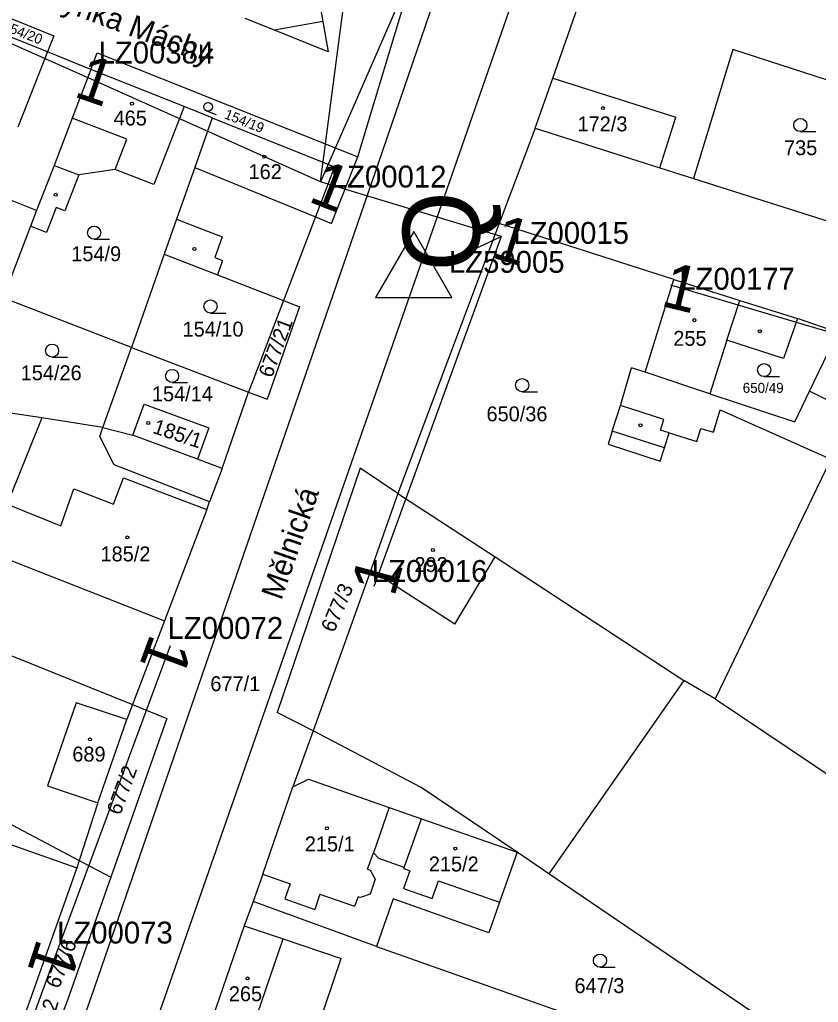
# Model space of a CAD drawing. Extents: x -738131 to -734179, y -1033447 to -1030078.
# Drawn here: x -736144.6 to -736053.5, y -1032442 to -1032329.9 of the extents above; entities that cross this region are included whole.
import ezdxf

# ---------------------------------------------------------------- set-up
doc = ezdxf.new("R2010")
doc.units = 0
for name, color, linetype in [('ftf_2010', 7, 'Continuous'), ('ftf_2050', 7, 'Continuous'), ('ftf_2080', 7, 'Continuous'), ('ftf_2240', 7, 'Continuous'), ('ftf_3010', 7, 'Continuous'), ('ftf_3010_ftf_3010_gtda_3015_gtda_3015_1', 7, 'Continuous'), ('ftf_3260', 7, 'Continuous'), ('ftf_3260_ftf_3260_gtda_3265_gtda_3265_1', 7, 'Continuous'), ('ftf_nu', 7, 'Continuous'), ('Vrstva 1', 7, 'Continuous'), ('Vrstva 2', 7, 'Continuous'), ('Vrstva 3', 7, 'Continuous'), ('Vrstva 4', 7, 'Continuous'), ('Vrstva 5', 7, 'Continuous'), ('Vrstva 7', 7, 'Continuous')]:
    doc.layers.add(name, color=color, linetype=linetype)

msp = doc.modelspace()

# ---------------------------------------------------------------- linework, layer by layer
at = {"layer": 'ftf_2010'}
for points in [[(-736070.38, -1032360.15), (-736015.89, -1032376.33)], [(-736127.45, -1032401.33), (-736140.32, -1032436.02)], [(-736140.32, -1032436.02), (-736152.22, -1032468.46)]]:
    msp.add_lwpolyline(points, dxfattribs=at)
at = {"layer": 'ftf_2050'}
for points in [[(-736110.31, -1032348.41), (-736105.13, -1032308.95)], [(-736093.72, -1032310.39), (-736110.31, -1032348.41)], [(-736137.15, -1032336.37), (-736165.48, -1032323.8)], [(-736110.31, -1032348.41), (-736137.15, -1032336.37)], [(-736089.68, -1032354.65), (-736110.31, -1032348.41)], [(-736089.68, -1032354.65), (-736104.23, -1032394.57)]]:
    msp.add_lwpolyline(points, dxfattribs=at)
at = {"layer": 'ftf_2080'}
msp.add_lwpolyline([(-736096.52, -1032357.84), (-736089.68, -1032354.65)], dxfattribs=at)
at = {"layer": 'ftf_2240'}
msp.add_lwpolyline([(-736104.02, -1032361.6), (-736095.31, -1032361.6), (-736099.66, -1032354.06)], close=True, dxfattribs=at)
at = {"layer": 'Vrstva 1'}
for points in [[(-736074.55, -1032287.92), (-736095.36, -1032347.72)], [(-736112.79, -1032315.2), (-736110.05, -1032330.11)], [(-736094.9, -1032320.5), (-736103.73, -1032346.3)], [(-736106.06, -1032345.56), (-736099.48, -1032323.71)], [(-736083.81, -1032336.57), (-736079.73, -1032324.94)], [(-736149.61, -1032328.18), (-736140.75, -1032331.73)], [(-736141.48, -1032333.58), (-736150.34, -1032330.04)], [(-736115.55, -1032331.09), (-736118.89, -1032329.75)], [(-736110.05, -1032330.11), (-736109.42, -1032333.55)], [(-736109.42, -1032333.55), (-736115.55, -1032331.09)], [(-736140.75, -1032331.73), (-736141.48, -1032333.58)], [(-736136.5, -1032335.57), (-736141.48, -1032333.58)], [(-736136.5, -1032335.57), (-736135.78, -1032333.69)], [(-736135.78, -1032333.69), (-736106.06, -1032345.56)], [(-736063.27, -1032333.31), (-736067.74, -1032348.01)], [(-736044.34, -1032339.43), (-736063.27, -1032333.31)], [(-736136.5, -1032335.57), (-736138.64, -1032341.13)], [(-736125.87, -1032339.81), (-736136.5, -1032335.57)], [(-736085.82, -1032342.28), (-736083.81, -1032336.57)], [(-736083.81, -1032336.57), (-736069.78, -1032341.03)], [(-736125.87, -1032339.81), (-736129.34, -1032348.71)], [(-736122.66, -1032341.09), (-736125.87, -1032339.81)], [(-736138.64, -1032341.13), (-736140.72, -1032346.52)], [(-736122.66, -1032341.09), (-736124.66, -1032346.77)], [(-736122.66, -1032341.09), (-736108.7, -1032346.68)], [(-736071.6, -1032346.79), (-736069.78, -1032341.03)], [(-736085.82, -1032342.28), (-736089.93, -1032353.14)], [(-736085.82, -1032342.28), (-736071.6, -1032346.79)], [(-736109.04, -1032353.14), (-736106.06, -1032345.56)], [(-736140.72, -1032346.52), (-736142.71, -1032351.69)], [(-736133.76, -1032346.99), (-736137.9, -1032347.61)], [(-736103.73, -1032346.3), (-736136.53, -1032441.5)], [(-736129.34, -1032348.71), (-736133.76, -1032346.99)], [(-736124.66, -1032346.77), (-736126.73, -1032352.66)], [(-736108.7, -1032346.68), (-736110.88, -1032352.39)], [(-736071.6, -1032346.79), (-736067.74, -1032348.01)], [(-736142.71, -1032351.69), (-736152.08, -1032347.95)], [(-736137.9, -1032347.61), (-736139.48, -1032351.71)], [(-736095.36, -1032347.72), (-736129.47, -1032445.45)], [(-736067.74, -1032348.01), (-736046.51, -1032354.74)], [(-736142.71, -1032351.69), (-736143.39, -1032353.46)], [(-736140.46, -1032351.33), (-736141.56, -1032354.17)], [(-736139.48, -1032351.71), (-736140.46, -1032351.33)], [(-736126.73, -1032352.66), (-736128.14, -1032356.66)], [(-736110.88, -1032352.39), (-736114.53, -1032361.95)], [(-736110.88, -1032352.39), (-736109.04, -1032353.14)], [(-736143.39, -1032353.46), (-736146.54, -1032361.62)], [(-736141.56, -1032354.17), (-736143.39, -1032353.46)], [(-736089.93, -1032353.14), (-736101.5, -1032383.95)], [(-736069.98, -1032359.56), (-736089.93, -1032353.14)], [(-736128.14, -1032356.66), (-736131.88, -1032367.31)], [(-736128.14, -1032356.66), (-736122.06, -1032359.02)], [(-736122.06, -1032359.02), (-736114.53, -1032361.95)], [(-736073.27, -1032370.13), (-736069.98, -1032359.56)], [(-736069.98, -1032359.56), (-736062.47, -1032361.96)], [(-736131.88, -1032367.31), (-736146.54, -1032361.62)], [(-736114.53, -1032361.95), (-736118.51, -1032372.39)], [(-736112.72, -1032362.65), (-736116.41, -1032373.19)], [(-736114.53, -1032361.95), (-736112.72, -1032362.65)], [(-736062.47, -1032361.96), (-736055.87, -1032364.01)], [(-736055.87, -1032364.01), (-736057.47, -1032368.56)], [(-736051.27, -1032365.58), (-736055.87, -1032364.01)], [(-736054.5, -1032372.27), (-736051.27, -1032365.58)], [(-736135.13, -1032376.45), (-736131.88, -1032367.31)], [(-736131.88, -1032367.31), (-736118.51, -1032372.39)], [(-736063.93, -1032366.47), (-736065.9, -1032372.58)], [(-736057.47, -1032368.56), (-736063.93, -1032366.47)], [(-736076.09, -1032373.94), (-736074.84, -1032369.61)], [(-736073.27, -1032370.13), (-736074.84, -1032369.61)], [(-736121.52, -1032381.12), (-736118.51, -1032372.39)], [(-736118.51, -1032372.39), (-736116.41, -1032373.19)], [(-736065.9, -1032372.58), (-736056.2, -1032375.8)], [(-736056.2, -1032375.8), (-736054.5, -1032372.27)], [(-736131.72, -1032377.32), (-736130.43, -1032373.77)], [(-736130.43, -1032373.77), (-736123.04, -1032376.46)], [(-736077.02, -1032376.87), (-736076.09, -1032373.94)], [(-736142.11, -1032375.35), (-736146.06, -1032385.19)], [(-736142.11, -1032375.35), (-736145.68, -1032374.79)], [(-736135.13, -1032376.45), (-736142.11, -1032375.35)], [(-736065.48, -1032376.98), (-736064.69, -1032374.43)], [(-736064.69, -1032374.43), (-736052.07, -1032380.05)], [(-736135.5, -1032377.46), (-736135.13, -1032376.45)], [(-736135.13, -1032376.45), (-736131.72, -1032377.32)], [(-736123.04, -1032376.46), (-736124.35, -1032380.06)], [(-736133.87, -1032380.71), (-736135.5, -1032377.46)], [(-736077.02, -1032376.87), (-736077.49, -1032378.34)], [(-736071.07, -1032378.76), (-736070.53, -1032377.06)], [(-736070.53, -1032377.06), (-736067.37, -1032378.05)], [(-736067.37, -1032378.05), (-736066.9, -1032376.54)], [(-736066.9, -1032376.54), (-736065.48, -1032376.98)], [(-736077.49, -1032378.34), (-736071.55, -1032380.28)], [(-736071.55, -1032380.28), (-736071.07, -1032378.76)], [(-736122.99, -1032384.92), (-736133.87, -1032380.71)], [(-736121.52, -1032381.12), (-736124.35, -1032380.06)], [(-736052.07, -1032380.05), (-736065.27, -1032407.38)], [(-736121.52, -1032381.12), (-736122.99, -1032384.92)], [(-736105.77, -1032381.07), (-736115.27, -1032408.96)], [(-736101.5, -1032383.95), (-736105.77, -1032381.07)], [(-736101.5, -1032383.95), (-736104.58, -1032392.7)], [(-736101.5, -1032383.95), (-736090.4, -1032391.21)], [(-736123.29, -1032385.81), (-736122.99, -1032384.92)], [(-736123.29, -1032385.81), (-736128.1, -1032398.51)], [(-736148.26, -1032390.6), (-736128.1, -1032398.51)], [(-736171.13, -1032392.17), (-736131.75, -1032408.06)], [(-736090.4, -1032391.21), (-736068.86, -1032405.29)], [(-736104.58, -1032392.7), (-736111.16, -1032411.06)], [(-736128.1, -1032398.51), (-736131.75, -1032408.06)], [(-736068.86, -1032405.29), (-736084.27, -1032427.37)], [(-736065.27, -1032407.38), (-736068.86, -1032405.29)], [(-736138.18, -1032407.85), (-736141.45, -1032417.32)], [(-736132.4, -1032409.77), (-736138.18, -1032407.85)], [(-736065.27, -1032407.38), (-736051.15, -1032416.87)], [(-736131.75, -1032408.06), (-736132.4, -1032409.77)], [(-736131.75, -1032408.06), (-736127.86, -1032409.63)], [(-736111.16, -1032411.06), (-736115.27, -1032408.96)], [(-736135.73, -1032419.25), (-736132.4, -1032409.77)], [(-736127.86, -1032409.63), (-736134.23, -1032427.74)], [(-736167.11, -1032410.36), (-736137.84, -1032425.83)], [(-736111.16, -1032411.06), (-736113.45, -1032417.45)], [(-736098.81, -1032417.5), (-736111.16, -1032411.06)], [(-736169.31, -1032415.67), (-736138.11, -1032426.67)], [(-736141.45, -1032417.32), (-736135.73, -1032419.25)], [(-736116.91, -1032427.39), (-736113.45, -1032417.45)], [(-736087.89, -1032424.91), (-736098.81, -1032417.5)], [(-736135.73, -1032419.25), (-736137.84, -1032425.83)], [(-736102.46, -1032419.8), (-736104.27, -1032424.96)], [(-736102.46, -1032419.8), (-736098.8, -1032421.08)], [(-736098.8, -1032421.08), (-736087.89, -1032424.91)], [(-736103.67, -1032425.62), (-736104.27, -1032424.96)], [(-736100.75, -1032426.63), (-736103.67, -1032425.62)], [(-736087.89, -1032424.91), (-736089.89, -1032430.6)], [(-736084.27, -1032427.37), (-736087.89, -1032424.91)], [(-736138.11, -1032426.67), (-736145.37, -1032447.19)], [(-736137.84, -1032425.83), (-736138.11, -1032426.67)], [(-736137.84, -1032425.83), (-736134.23, -1032427.74)], [(-736100.8, -1032426.77), (-736100.75, -1032426.63)], [(-736100.8, -1032426.77), (-736100.13, -1032427.01)], [(-736134.23, -1032427.74), (-736139.18, -1032441.8)], [(-736116.91, -1032427.39), (-736118.01, -1032430.54)], [(-736100.13, -1032427.01), (-736100.84, -1032429.02)], [(-736054.2, -1032447.78), (-736084.27, -1032427.37)], [(-736100.84, -1032429.02), (-736097.57, -1032430.17)], [(-736097.57, -1032430.17), (-736096.86, -1032428.15)], [(-736096.86, -1032428.15), (-736089.89, -1032430.6)], [(-736102.02, -1032430.23), (-736103.92, -1032435.64)], [(-736091.12, -1032434.11), (-736102.02, -1032430.23)], [(-736118.01, -1032430.54), (-736119.01, -1032433.29)], [(-736103.92, -1032435.64), (-736118.01, -1032430.54)], [(-736089.89, -1032430.6), (-736091.12, -1032434.11)], [(-736119.01, -1032433.29), (-736123.49, -1032446.23)], [(-736119.01, -1032433.29), (-736114.56, -1032434.79)], [(-736114.56, -1032434.79), (-736107.96, -1032437.01)], [(-736103.92, -1032435.64), (-736055.91, -1032452.64)], [(-736112.36, -1032450.07), (-736107.96, -1032437.01)], [(-736136.53, -1032441.5), (-736171.05, -1032537.69)], [(-736139.18, -1032441.8), (-736145.31, -1032458.03)]]:
    msp.add_lwpolyline(points, dxfattribs=at)
at = {"layer": 'Vrstva 3'}
for p, q in [((-736123.32, -1032340.31), (-736122.22, -1032340.73)), ((-736055.56, -1032342.67), (-736053.81, -1032342.67)), ((-736136.14, -1032354.95), (-736134.39, -1032354.95)), ((-736122.86, -1032363.37), (-736121.11, -1032363.37)), ((-736140.94, -1032368.41), (-736139.19, -1032368.41)), ((-736059.69, -1032370.63), (-736057.94, -1032370.63)), ((-736127.25, -1032371.3), (-736125.5, -1032371.3)), ((-736087.3, -1032372.36), (-736085.55, -1032372.36)), ((-736078.42, -1032438.02), (-736076.67, -1032438.02))]:
    msp.add_line(p, q, dxfattribs=at)
for centre, radius in [((-736123.14, -1032339.84), 0.502), ((-736055.56, -1032341.92), 0.75), ((-736136.14, -1032354.2), 0.75), ((-736122.86, -1032362.62), 0.75), ((-736140.94, -1032367.66), 0.75), ((-736059.69, -1032369.88), 0.75), ((-736127.25, -1032370.55), 0.75), ((-736087.3, -1032371.61), 0.75), ((-736078.42, -1032437.27), 0.75)]:
    msp.add_circle(centre, radius, dxfattribs=at)
at = {"layer": 'Vrstva 4'}
for points in [[(-736110.05, -1032330.11), (-736115.55, -1032331.09)], [(-736141.48, -1032333.58), (-736144.83, -1032342.16)], [(-736132.42, -1032343.55), (-736138.64, -1032341.13)], [(-736133.76, -1032346.99), (-736132.42, -1032343.55)], [(-736140.72, -1032346.52), (-736137.9, -1032347.61)], [(-736124.66, -1032346.77), (-736110.88, -1032352.39)], [(-736126.73, -1032352.66), (-736121.55, -1032354.67)], [(-736121.55, -1032354.67), (-736122.38, -1032357.02)], [(-736122.38, -1032357.02), (-736121.48, -1032357.37)], [(-736121.48, -1032357.37), (-736122.06, -1032359.02)], [(-736063.93, -1032366.47), (-736062.47, -1032361.96)], [(-736065.9, -1032372.58), (-736073.27, -1032370.13)], [(-736049.54, -1032374.81), (-736054.5, -1032372.27)], [(-736071.13, -1032375.52), (-736076.09, -1032373.94)], [(-736071.52, -1032376.75), (-736071.13, -1032375.52)], [(-736124.35, -1032380.06), (-736131.72, -1032377.32)], [(-736071.07, -1032378.76), (-736077.02, -1032376.87)], [(-736070.53, -1032377.06), (-736071.52, -1032376.75)], [(-736133.94, -1032385.18), (-736132.79, -1032382.18)], [(-736132.79, -1032382.18), (-736128.1, -1032383.95)], [(-736139.95, -1032387.64), (-736138.45, -1032383.45)], [(-736138.45, -1032383.45), (-736133.94, -1032385.18)], [(-736128.1, -1032383.95), (-736123.29, -1032385.81)], [(-736146.06, -1032385.19), (-736139.95, -1032387.64)], [(-736094.98, -1032398.86), (-736090.4, -1032391.21)], [(-736094.98, -1032398.86), (-736104.58, -1032392.7)], [(-736113.45, -1032417.45), (-736111.67, -1032416.57)], [(-736111.67, -1032416.57), (-736102.46, -1032419.8)], [(-736100.75, -1032426.63), (-736098.8, -1032421.08)], [(-736104.93, -1032426.85), (-736104.27, -1032424.96)], [(-736104.93, -1032426.85), (-736104.65, -1032426.95)], [(-736116.91, -1032427.39), (-736113.78, -1032428.49)], [(-736104.06, -1032427.96), (-736104.66, -1032429.67)], [(-736104.65, -1032426.95), (-736104.06, -1032427.96)], [(-736113.78, -1032428.49), (-736114.39, -1032430.22)], [(-736114.39, -1032430.22), (-736110.97, -1032431.42)], [(-736110.37, -1032429.69), (-736110.97, -1032431.42)], [(-736110.37, -1032429.69), (-736106.42, -1032431.07)], [(-736106.03, -1032429.98), (-736106.42, -1032431.07)], [(-736105.75, -1032430.08), (-736106.03, -1032429.98)], [(-736104.66, -1032429.67), (-736105.75, -1032430.08)], [(-736119.01, -1032447.78), (-736114.56, -1032434.79)]]:
    msp.add_lwpolyline(points, dxfattribs=at)
at = {"layer": 'Vrstva 5'}
for centre in [(-736131.83, -1032339.48), (-736078.09, -1032339.99), (-736116.73, -1032345.52), (-736140.53, -1032349.88), (-736124.7, -1032356.07), (-736067.66, -1032364.19), (-736060.18, -1032365.45), (-736129.97, -1032375.93), (-736073.8, -1032376.18), (-736132.36, -1032388.98), (-736097.49, -1032390.42), (-736136.61, -1032412.03), (-736109.58, -1032422.17), (-736094.94, -1032424.48), (-736118.63, -1032439.3)]:
    msp.add_circle(centre, 0.175, dxfattribs=at)

# ---------------------------------------------------------------- texts
at = {"layer": 'ftf_3010'}
for rotation, p in [(340.8983, (-736138.61, -1032338.62)), (338.8471, (-736111.85, -1032350.6)), (342.7891, (-736091.06, -1032356.94)), (346.3947, (-736071.62, -1032362.53)), (74.7806, (-736101.89, -1032395.88)), (249.6995, (-736129.66, -1032399.82)), (251.8943, (-736142.59, -1032434.6))]:
    msp.add_text('1', height=5.2, rotation=rotation, dxfattribs=at).set_placement(p)
at = {"layer": 'ftf_3010_ftf_3010_gtda_3015_gtda_3015_1'}
for s, p in [('LZ00384', (-736135.64, -1032334.9)), ('LZ00012', (-736109.14, -1032349.05)), ('LZ00015', (-736088.31, -1032355.48)), ('LZ00177', (-736069.38, -1032360.71))]:
    msp.add_text(s, height=2.5, dxfattribs=at).set_placement(p)
for s, p in [('LZ00016', (-736104.47, -1032394.06)), ('LZ00072', (-736127.77, -1032400.56)), ('LZ00073', (-736140.37, -1032435.32))]:
    msp.add_text(s, height=2.5, rotation=0, dxfattribs=at).set_placement(p)
at = {"layer": 'ftf_3260'}
msp.add_text('Q', height=8.8, rotation=90, dxfattribs=at).set_placement((-736092.12, -1032358.62))
at = {"layer": 'ftf_3260_ftf_3260_gtda_3265_gtda_3265_1'}
msp.add_text('LZ59005', height=2.5, rotation=0, dxfattribs=at).set_placement((-736095.66, -1032358.78))
at = {"layer": 'ftf_nu'}
for s, rotation, p in [('Karla Hynka Máchy', 339.529, (-736150.34, -1032324.93)), ('Mělnická', 70.8064, (-736114.78, -1032396.24))]:
    msp.add_text(s, height=2.5, rotation=rotation, dxfattribs=at).set_placement(p)
at = {"layer": 'Vrstva 2'}
for s, height, rotation, p in [('154/20', 1.14, 338.8504, (-736146.66, -1032331.06)), ('154/19', 1.14, 338.1986, (-736121.37, -1032341.13)), ('677/21', 1.7, 69.5302, (-736115.86, -1032370.86)), ('185/1', 1.7, 341.4805, (-736129.57, -1032377.03)), ('677/3', 1.7, 66.7713, (-736108.77, -1032399.93)), ('677/2', 1.7, 69.8294, (-736133.16, -1032420.76)), ('677/6', 1.7, 68.8051, (-736140.15, -1032440.56))]:
    msp.add_text(s, height=height, rotation=rotation, dxfattribs=at).set_placement(p)
for s, height, p in [('465', 1.7, (-736133.92, -1032341.97)), ('172/3', 1.7, (-736080.98, -1032342.64)), ('735', 1.7, (-736057.42, -1032345.36)), ('162', 1.7, (-736118.52, -1032348.09)), ('154/9', 1.7, (-736138.75, -1032357.46)), ('154/10', 1.7, (-736126.05, -1032366.06)), ('255', 1.7, (-736070.05, -1032367.11)), ('154/26', 1.7, (-736144.52, -1032371.04)), ('154/14', 1.7, (-736129.55, -1032373.44)), ('650/49', 1.14, (-736062.13, -1032372.48)), ('650/36', 1.7, (-736091.37, -1032375.73)), ('185/2', 1.7, (-736135.41, -1032391.71)), ('292', 1.7, (-736099.59, -1032392.93)), ('677/1', 1.7, (-736122.88, -1032406.52)), ('689', 1.7, (-736138.63, -1032414.55)), ('215/1', 1.7, (-736112.1, -1032424.8)), ('215/2', 1.7, (-736097.95, -1032427.09)), ('647/3', 1.7, (-736081.33, -1032440.97)), ('265', 1.7, (-736120.77, -1032441.9))]:
    msp.add_text(s, height=height, dxfattribs=at).set_placement(p)
at = {"layer": 'Vrstva 7'}
msp.add_text('1052', height=1.7, rotation=72.456, dxfattribs=at).set_placement((-736141.68, -1032446.79))

doc.saveas('drawing.dxf')
